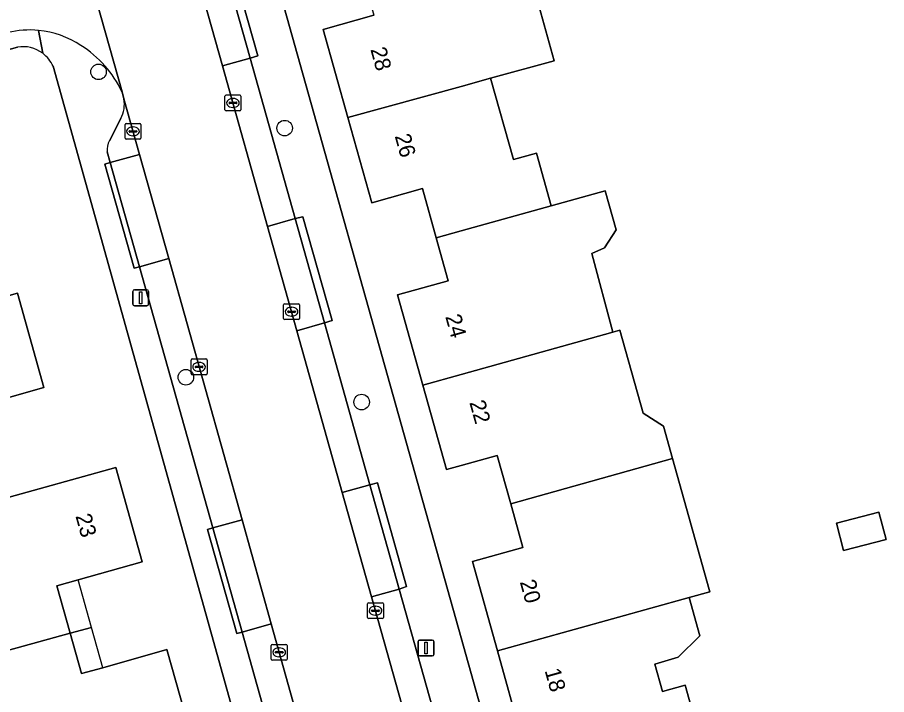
# Model space of a CAD drawing. Extents: x 159626 to 160723, y 388173 to 389416.
# Drawn here: x 159972.1 to 160026.8, y 388427.7 to 388470.3 of the extents above; entities that cross this region are included whole.
import ezdxf

# ---------------------------------------------------------------- set-up
doc = ezdxf.new("R2010")
doc.units = 0
for name, color, linetype in [('IMGEO_Boom', 7, 'Continuous'), ('IMGEO_Erf', 7, 'Continuous'), ('IMGEO_Kolk', 7, 'Continuous'), ('IMGEO_Lichtmast', 7, 'Continuous'), ('IMGEO_Pand', 7, 'Continuous'), ('IMGEO_Pand_nummerreeks', 7, 'Continuous'), ('IMGEO_Pand_overbouw', 7, 'Continuous'), ('IMGEO_Parkeervlak_open', 7, 'Continuous'), ('IMGEO_Rijbaan_lokaal_gesloten', 7, 'Continuous'), ('IMGEO_Rijbaan_lokaal_open', 7, 'Continuous'), ('IMGEO_Voetpad_open', 7, 'Continuous')]:
    doc.layers.add(name, color=color, linetype=linetype)

msp = doc.modelspace()

# ---------------------------------------------------------------- linework, layer by layer
at = {"layer": 'IMGEO_Boom'}
for centre in [(159977.201, 388466.919), (159988.906, 388463.376), (159982.693, 388447.701), (159993.749, 388446.136)]:
    msp.add_circle(centre, 0.489, dxfattribs=at)
at = {"layer": 'IMGEO_Erf'}
for points in [[(160045.697, 388500), (160042.053, 388513.017), (160037.799, 388510.676), (160018.405, 388500), (160013.883, 388497.511), (160000, 388489.869), (159985.778, 388482.041), (160000, 388431.308), (160009.237, 388398.358), (160063.783, 388428.62)], [(160004.28, 388473.287), (160005.867, 388467.619), (160001.858, 388466.514), (160003.29, 388461.403), (160004.745, 388461.811), (160005.676, 388458.487), (160009.073, 388459.434), (160009.756, 388456.985), (160009.027, 388455.851), (160008.231, 388455.493), (160009.55, 388450.532), (160009.989, 388450.654), (160011.449, 388445.442), (160012.727, 388444.628), (160013.296, 388442.596), (160015.608, 388434.344), (160015.649, 388434.196), (160014.34, 388433.831), (160015.015, 388431.423), (160013.647, 388430.075), (160012.189, 388429.644), (160012.674, 388427.914), (160014.096, 388428.313), (160015, 388425.088)], [(160003.789, 388425.117), (160002.287, 388430.48), (160000.715, 388436.095), (160003.893, 388436.985), (160003.122, 388439.74), (160002.27, 388442.782), (160000, 388442.147), (159999.083, 388441.89), (159997.592, 388447.206), (159996.001, 388452.877), (159999.194, 388453.772), (159998.437, 388456.468), (159997.567, 388459.57), (159994.383, 388458.676), (159992.878, 388464.039), (159991.322, 388469.586), (159994.515, 388470.48)], [(159972.097, 388468.48), (159959.997, 388465.092), (159925.832, 388455.524), (159917.375, 388453.156)], [(159970.861, 388417.377), (159981.839, 388420.451), (159982.489, 388418.13), (159984.8, 388418.777), (159986.473, 388412.834), (159984.026, 388412.207), (159982.4, 388411.79), (159980.669, 388411.346), (159981.473, 388408.214), (159982.098, 388405.779), (159983.829, 388406.223), (159987.902, 388407.268), (159989.68, 388401.374), (159986.377, 388400.449), (159987.192, 388397.541), (159993.293, 388399.257), (159974.346, 388467.267)]]:
    msp.add_lwpolyline(points, dxfattribs=at)
for points in [[(159958.09, 388451.964), (159958.036, 388452.156), (159956.676, 388456.967), (159960.426, 388458.026), (159959.366, 388461.775), (159968.898, 388464.461), (159970.561, 388458.512), (159966.525, 388457.382), (159965.181, 388457.006), (159965.96, 388454.217), (159966.723, 388451.487), (159968.071, 388451.865), (159972.108, 388452.996), (159973.767, 388447.054), (159968.956, 388445.694), (159964.837, 388444.53), (159965.248, 388443.077), (159960.994, 388441.875), (159959.481, 388447.045)], [(159966.063, 388434.591), (159969.816, 388435.638), (159968.774, 388439.373), (159973.477, 388440.685), (159978.293, 388442.029), (159979.953, 388436.084), (159975.911, 388434.949), (159974.573, 388434.573), (159975.412, 388431.587), (159976.124, 388429.05), (159977.462, 388429.424), (159981.506, 388430.56), (159983.166, 388424.622), (159980.854, 388423.977), (159981.502, 388421.656), (159970.522, 388418.591), (159970.441, 388418.88), (159969.717, 388421.506), (159970.345, 388422.28), (159973.132, 388423.06), (159972.415, 388425.659), (159969.426, 388424.823), (159968.836, 388424.658), (159967.511, 388429.404)], [(160023.606, 388438.507), (160026.281, 388439.216), (160026.736, 388437.5), (160024.061, 388436.791)]]:
    msp.add_lwpolyline(points, close=True, dxfattribs=at)
for centre, radius, start, end in [((159972.424, 388466.392), 2.113, 53.2702, 98.9117), ((159972.426, 388466.399), 2.107, 24.3426, 53.2155)]:
    msp.add_arc(centre, radius, start, end, dxfattribs=at)
at = {"layer": 'IMGEO_Kolk'}
for p, q in [((159985.154, 388464.536), (159985.154, 388465.388)), ((159985.229, 388465.462), (159986.081, 388465.462)), ((159985.642, 388465.242), (159985.667, 388465.242)), ((159986.155, 388465.388), (159986.155, 388464.536)), ((159985.413, 388464.956), (159985.413, 388464.968)), ((159985.851, 388464.919), (159985.453, 388464.919)), ((159985.456, 388465.005), (159985.854, 388465.005)), ((159985.665, 388464.682), (159985.64, 388464.682)), ((159985.897, 388464.968), (159985.897, 388464.956)), ((159986.081, 388464.462), (159985.229, 388464.462)), ((159978.869, 388462.748), (159978.869, 388463.6)), ((159978.944, 388463.674), (159979.796, 388463.674)), ((159979.357, 388463.454), (159979.382, 388463.454)), ((159979.87, 388463.6), (159979.87, 388462.748)), ((159979.128, 388463.168), (159979.128, 388463.18)), ((159979.566, 388463.131), (159979.168, 388463.131)), ((159979.171, 388463.217), (159979.569, 388463.217)), ((159979.38, 388462.894), (159979.355, 388462.894)), ((159979.612, 388463.18), (159979.612, 388463.168)), ((159979.796, 388462.674), (159978.944, 388462.674)), ((159988.84, 388451.4), (159988.84, 388452.252)), ((159988.915, 388452.326), (159989.767, 388452.326)), ((159989.328, 388452.106), (159989.353, 388452.106)), ((159989.841, 388452.252), (159989.841, 388451.4)), ((159989.099, 388451.82), (159989.099, 388451.832)), ((159989.537, 388451.783), (159989.139, 388451.783)), ((159989.142, 388451.869), (159989.54, 388451.869)), ((159989.351, 388451.546), (159989.326, 388451.546)), ((159989.583, 388451.832), (159989.583, 388451.82)), ((159989.767, 388451.326), (159988.915, 388451.326)), ((159983.025, 388447.926), (159983.025, 388448.778)), ((159983.1, 388448.852), (159983.952, 388448.852)), ((159984.026, 388448.778), (159984.026, 388447.926)), ((159983.284, 388448.346), (159983.284, 388448.358)), ((159983.722, 388448.309), (159983.324, 388448.309)), ((159983.327, 388448.395), (159983.725, 388448.395)), ((159983.513, 388448.632), (159983.538, 388448.632)), ((159983.768, 388448.358), (159983.768, 388448.346)), ((159983.952, 388447.852), (159983.1, 388447.852)), ((159983.536, 388448.072), (159983.511, 388448.072)), ((159994.119, 388432.583), (159994.119, 388433.435)), ((159994.194, 388433.509), (159995.046, 388433.509)), ((159995.12, 388433.435), (159995.12, 388432.583)), ((159994.378, 388433.003), (159994.378, 388433.015)), ((159994.816, 388432.966), (159994.418, 388432.966)), ((159994.421, 388433.052), (159994.819, 388433.052)), ((159994.607, 388433.289), (159994.632, 388433.289)), ((159994.862, 388433.015), (159994.862, 388433.003)), ((159995.046, 388432.509), (159994.194, 388432.509)), ((159994.63, 388432.729), (159994.605, 388432.729)), ((159988.061, 388429.966), (159988.061, 388430.818)), ((159988.136, 388430.892), (159988.988, 388430.892)), ((159988.549, 388430.672), (159988.574, 388430.672)), ((159989.062, 388430.818), (159989.062, 388429.966)), ((159988.32, 388430.386), (159988.32, 388430.398)), ((159988.758, 388430.349), (159988.36, 388430.349)), ((159988.363, 388430.435), (159988.761, 388430.435)), ((159988.572, 388430.112), (159988.547, 388430.112)), ((159988.804, 388430.398), (159988.804, 388430.386)), ((159988.988, 388429.892), (159988.136, 388429.892))]:
    msp.add_line(p, q, dxfattribs=at)
for points in [[(159985.154, 388464.536), (159985.154, 388465.388)], [(159985.229, 388465.462), (159986.081, 388465.462)], [(159986.155, 388465.388), (159986.155, 388464.536)], [(159986.081, 388464.462), (159985.229, 388464.462)], [(159978.869, 388462.748), (159978.869, 388463.6)], [(159978.944, 388463.674), (159979.796, 388463.674)], [(159979.87, 388463.6), (159979.87, 388462.748)], [(159979.796, 388462.674), (159978.944, 388462.674)], [(159988.84, 388451.4), (159988.84, 388452.252)], [(159988.915, 388452.326), (159989.767, 388452.326)], [(159989.841, 388452.252), (159989.841, 388451.4)], [(159989.767, 388451.326), (159988.915, 388451.326)], [(159983.025, 388447.926), (159983.025, 388448.778)], [(159983.1, 388448.852), (159983.952, 388448.852)], [(159984.026, 388448.778), (159984.026, 388447.926)], [(159983.952, 388447.852), (159983.1, 388447.852)], [(159994.119, 388432.583), (159994.119, 388433.435)], [(159994.194, 388433.509), (159995.046, 388433.509)], [(159995.12, 388433.435), (159995.12, 388432.583)], [(159995.046, 388432.509), (159994.194, 388432.509)], [(159988.061, 388429.966), (159988.061, 388430.818)], [(159988.136, 388430.892), (159988.988, 388430.892)], [(159989.062, 388430.818), (159989.062, 388429.966)], [(159988.988, 388429.892), (159988.136, 388429.892)]]:
    msp.add_lwpolyline(points, dxfattribs=at)
for centre, radius, start, end in [((159985.231, 388465.386), 0.0765, 91.552, 178.448), ((159985.231, 388465.386), 0.0765, 91.552, 178.448), ((159986.079, 388465.386), 0.0765, 1.552, 88.448), ((159986.079, 388465.386), 0.0765, 1.552, 88.448), ((159985.231, 388464.538), 0.0765, 181.552, 268.448), ((159985.231, 388464.538), 0.0765, 181.552, 268.448), ((159985.453, 388464.965), 0.0403, 85.8775, 175.7526), ((159985.45, 388464.955), 0.0366, 178.938, 274.7102), ((159985.854, 388464.962), 0.043, 264.8664, 352.4533), ((159985.858, 388464.967), 0.0386, 1.7309, 96.639), ((159986.079, 388464.538), 0.0765, 271.552, 358.448), ((159986.079, 388464.538), 0.0765, 271.552, 358.448), ((159978.946, 388463.598), 0.0765, 91.552, 178.448), ((159978.946, 388463.598), 0.0765, 91.552, 178.448), ((159979.794, 388463.598), 0.0765, 1.552, 88.448), ((159979.794, 388463.598), 0.0765, 1.552, 88.448), ((159979.168, 388463.177), 0.0403, 85.8775, 175.7526), ((159979.165, 388463.167), 0.0366, 178.938, 274.7102), ((159979.569, 388463.174), 0.043, 264.8664, 352.4533), ((159979.573, 388463.179), 0.0386, 1.7309, 96.639), ((159978.946, 388462.75), 0.0765, 181.552, 268.448), ((159978.946, 388462.75), 0.0765, 181.552, 268.448), ((159979.794, 388462.75), 0.0765, 271.552, 358.448), ((159979.794, 388462.75), 0.0765, 271.552, 358.448), ((159988.917, 388452.25), 0.0765, 91.552, 178.448), ((159988.917, 388452.25), 0.0765, 91.552, 178.448), ((159989.765, 388452.25), 0.0765, 1.552, 88.448), ((159989.765, 388452.25), 0.0765, 1.552, 88.448), ((159989.139, 388451.829), 0.0403, 85.8775, 175.7526), ((159989.136, 388451.819), 0.0366, 178.938, 274.7102), ((159989.54, 388451.826), 0.043, 264.8664, 352.4533), ((159989.544, 388451.831), 0.0386, 1.7309, 96.639), ((159988.917, 388451.402), 0.0765, 181.552, 268.448), ((159988.917, 388451.402), 0.0765, 181.552, 268.448), ((159989.765, 388451.402), 0.0765, 271.552, 358.448), ((159989.765, 388451.402), 0.0765, 271.552, 358.448), ((159983.102, 388448.776), 0.0765, 91.552, 178.448), ((159983.102, 388448.776), 0.0765, 91.552, 178.448), ((159983.95, 388448.776), 0.0765, 1.552, 88.448), ((159983.95, 388448.776), 0.0765, 1.552, 88.448), ((159983.324, 388448.355), 0.0403, 85.8775, 175.7526), ((159983.321, 388448.345), 0.0366, 178.938, 274.7102), ((159983.725, 388448.352), 0.043, 264.8664, 352.4533), ((159983.729, 388448.357), 0.0386, 1.7309, 96.639), ((159983.102, 388447.928), 0.0765, 181.552, 268.448), ((159983.102, 388447.928), 0.0765, 181.552, 268.448), ((159983.95, 388447.928), 0.0765, 271.552, 358.448), ((159983.95, 388447.928), 0.0765, 271.552, 358.448), ((159994.196, 388433.433), 0.0765, 91.552, 178.448), ((159994.196, 388433.433), 0.0765, 91.552, 178.448), ((159995.044, 388433.433), 0.0765, 1.552, 88.448), ((159995.044, 388433.433), 0.0765, 1.552, 88.448), ((159994.418, 388433.012), 0.0403, 85.8775, 175.7526), ((159994.415, 388433.002), 0.0366, 178.938, 274.7102), ((159994.819, 388433.009), 0.043, 264.8664, 352.4533), ((159994.823, 388433.014), 0.0386, 1.7309, 96.639), ((159994.196, 388432.585), 0.0765, 181.552, 268.448), ((159994.196, 388432.585), 0.0765, 181.552, 268.448), ((159995.044, 388432.585), 0.0765, 271.552, 358.448), ((159995.044, 388432.585), 0.0765, 271.552, 358.448), ((159988.138, 388430.816), 0.0765, 91.552, 178.448), ((159988.138, 388430.816), 0.0765, 91.552, 178.448), ((159988.986, 388430.816), 0.0765, 1.552, 88.448), ((159988.986, 388430.816), 0.0765, 1.552, 88.448), ((159988.36, 388430.395), 0.0403, 85.8775, 175.7526), ((159988.357, 388430.385), 0.0366, 178.938, 274.7102), ((159988.761, 388430.392), 0.043, 264.8664, 352.4533), ((159988.765, 388430.397), 0.0386, 1.7309, 96.639), ((159988.138, 388429.968), 0.0765, 181.552, 268.448), ((159988.138, 388429.968), 0.0765, 181.552, 268.448), ((159988.986, 388429.968), 0.0765, 271.552, 358.448), ((159988.986, 388429.968), 0.0765, 271.552, 358.448)]:
    msp.add_arc(centre, radius, start, end, dxfattribs=at)
for centre, major_axis, ratio, start_param, end_param in [((159985.641, 388464.962), (-0.387, 0.002), 0.722429, 4.712389, 7.853982), ((159985.666, 388464.962), (-0.39, 0.002), 0.717154, 1.570796, 4.712389), ((159979.356, 388463.174), (-0.387, 0.002), 0.722429, 4.712389, 7.853982), ((159979.381, 388463.174), (-0.39, 0.002), 0.717154, 1.570796, 4.712389), ((159989.327, 388451.826), (-0.387, 0.002), 0.722429, 4.712389, 7.853982), ((159989.352, 388451.826), (-0.39, 0.002), 0.717154, 1.570796, 4.712389), ((159983.512, 388448.352), (-0.387, 0.002), 0.722429, 4.712389, 7.853982), ((159983.537, 388448.352), (-0.39, 0.002), 0.717154, 1.570796, 4.712389), ((159994.606, 388433.009), (-0.387, 0.002), 0.722429, 4.712389, 7.853982), ((159994.631, 388433.009), (-0.39, 0.002), 0.717154, 1.570796, 4.712389), ((159988.548, 388430.392), (-0.387, 0.002), 0.722429, 4.712389, 7.853982), ((159988.573, 388430.392), (-0.39, 0.002), 0.717154, 1.570796, 4.712389)]:
    msp.add_ellipse(centre, major_axis=major_axis, ratio=ratio, start_param=start_param, end_param=end_param, dxfattribs=at)
at = {"layer": 'IMGEO_Lichtmast'}
for p, q in [((159979.355, 388452.303), (159979.355, 388453.103)), ((159979.355, 388453.103), (159979.355, 388452.303)), ((159979.455, 388453.203), (159980.245, 388453.203)), ((159980.245, 388453.203), (159979.455, 388453.203)), ((159980.345, 388453.103), (159980.345, 388452.303)), ((159980.345, 388452.303), (159980.345, 388453.103)), ((159980.245, 388452.203), (159979.455, 388452.203)), ((159979.455, 388452.203), (159980.245, 388452.203)), ((159997.297, 388430.261), (159997.297, 388431.061)), ((159997.297, 388431.061), (159997.297, 388430.261)), ((159997.397, 388431.161), (159998.187, 388431.161)), ((159998.187, 388431.161), (159997.397, 388431.161)), ((159998.287, 388431.061), (159998.287, 388430.261)), ((159998.287, 388430.261), (159998.287, 388431.061)), ((159998.187, 388430.161), (159997.397, 388430.161)), ((159997.397, 388430.161), (159998.187, 388430.161))]:
    msp.add_line(p, q, dxfattribs=at)
for points in [[(159979.775, 388453.078), (159979.925, 388453.078), (159979.925, 388452.328), (159979.775, 388452.328), (159979.775, 388453.078)], [(159997.717, 388431.036), (159997.867, 388431.036), (159997.867, 388430.286), (159997.717, 388430.286), (159997.717, 388431.036)]]:
    msp.add_lwpolyline(points, dxfattribs=at)
for centre, start, end in [((159979.455, 388453.103), 90, 180), ((159979.455, 388453.103), 90, 180), ((159980.245, 388453.103), 0, 90), ((159980.245, 388453.103), 360, 90), ((159979.455, 388452.303), 180, 270), ((159979.455, 388452.303), 180, 270), ((159980.245, 388452.303), 270, 0), ((159980.245, 388452.303), 270, 0), ((159997.397, 388431.061), 90, 180), ((159997.397, 388431.061), 90, 180), ((159998.187, 388431.061), 0, 90), ((159998.187, 388431.061), 360, 90), ((159997.397, 388430.261), 180, 270), ((159997.397, 388430.261), 180, 270), ((159998.187, 388430.261), 270, 0), ((159998.187, 388430.261), 270, 0)]:
    msp.add_arc(centre, 0.1, start, end, dxfattribs=at)
at = {"layer": 'IMGEO_Pand'}
for points in [[(160003.532, 388475.96), (160001.933, 388475.515), (160000, 388474.977), (159993.743, 388473.234), (159994.515, 388470.48), (159991.322, 388469.586), (159992.878, 388464.039), (160000, 388466.002), (160001.858, 388466.514), (160005.867, 388467.619), (160004.28, 388473.287)], [(159992.878, 388464.039), (159994.383, 388458.676), (159997.567, 388459.57), (159998.437, 388456.468), (160000, 388456.904), (160005.676, 388458.487), (160004.745, 388461.811), (160003.29, 388461.403), (160001.858, 388466.514), (160000, 388466.002)], [(159998.437, 388456.468), (159999.194, 388453.772), (159996.001, 388452.877), (159997.592, 388447.206), (160000, 388447.876), (160009.55, 388450.532), (160008.231, 388455.493), (160009.027, 388455.851), (160009.756, 388456.985), (160009.073, 388459.434), (160005.676, 388458.487), (160000, 388456.904)], [(159972.108, 388452.996), (159968.071, 388451.865), (159966.723, 388451.487), (159965.96, 388454.217), (159958.09, 388451.964), (159959.481, 388447.045), (159960.994, 388441.875), (159965.248, 388443.077), (159964.837, 388444.53), (159968.956, 388445.694), (159973.767, 388447.054)], [(159997.592, 388447.206), (159999.083, 388441.89), (160000, 388442.147), (160002.27, 388442.782), (160003.122, 388439.74), (160013.296, 388442.596), (160012.727, 388444.628), (160011.449, 388445.442), (160009.989, 388450.654), (160009.55, 388450.532), (160000, 388447.876)], [(160002.287, 388430.48), (160014.34, 388433.831), (160015.649, 388434.196), (160015.608, 388434.344), (160013.296, 388442.596), (160003.122, 388439.74), (160003.893, 388436.985), (160000.715, 388436.095)], [(159979.953, 388436.084), (159978.293, 388442.029), (159973.477, 388440.685), (159968.774, 388439.373), (159969.816, 388435.638), (159966.063, 388434.591), (159967.511, 388429.404), (159975.412, 388431.587), (159974.573, 388434.573), (159975.911, 388434.949)], [(160023.606, 388438.507), (160024.061, 388436.791), (160026.736, 388437.5), (160026.281, 388439.216)], [(160002.287, 388430.48), (160003.789, 388425.117), (160006.966, 388426.006), (160007.788, 388423.069), (160012.603, 388424.417), (160015, 388425.088), (160014.096, 388428.313), (160012.674, 388427.914), (160012.189, 388429.644), (160013.647, 388430.075), (160015.015, 388431.423), (160014.34, 388433.831)], [(159981.506, 388430.56), (159977.462, 388429.424), (159976.124, 388429.05), (159975.412, 388431.587), (159967.511, 388429.404), (159968.836, 388424.658), (159969.426, 388424.823), (159972.415, 388425.659), (159973.132, 388423.06), (159970.345, 388422.28), (159969.717, 388421.506), (159970.441, 388418.88), (159970.522, 388418.591), (159981.502, 388421.656), (159980.854, 388423.977), (159983.166, 388424.622)]]:
    msp.add_lwpolyline(points, close=True, dxfattribs=at)
at = {"layer": 'IMGEO_Pand_overbouw'}
for points in [[(159975.911, 388434.949), (159974.573, 388434.573), (159975.412, 388431.587), (159976.751, 388431.957)], [(159976.751, 388431.957), (159975.412, 388431.587), (159976.124, 388429.05), (159977.462, 388429.424)]]:
    msp.add_lwpolyline(points, close=True, dxfattribs=at)
at = {"layer": 'IMGEO_Parkeervlak_open'}
for points in [[(159984.896, 388474.342), (159983.158, 388473.854), (159984.997, 388467.3), (159986.736, 388467.788)], [(159986.736, 388467.788), (159984.997, 388467.3), (159987.833, 388457.193), (159989.572, 388457.681)], [(159979.779, 388461.724), (159977.936, 388461.209), (159979.775, 388454.651), (159981.618, 388455.166)], [(159989.572, 388457.681), (159987.833, 388457.193), (159989.68, 388450.611), (159991.41, 388451.132)], [(159981.618, 388455.166), (159979.775, 388454.651), (159984.386, 388438.215), (159986.226, 388438.731)], [(159991.41, 388451.132), (159989.68, 388450.611), (159992.532, 388440.446), (159994.272, 388440.935)], [(159994.272, 388440.935), (159992.532, 388440.446), (159994.374, 388433.879), (159996.115, 388434.367)], [(159986.226, 388438.731), (159984.386, 388438.215), (159986.225, 388431.659), (159988.065, 388432.173)], [(159996.115, 388434.367), (159994.374, 388433.879), (159997.24, 388423.665), (159998.981, 388424.154)], [(159988.065, 388432.173), (159986.225, 388431.659), (159990.968, 388414.751), (159992.825, 388415.197)]]:
    msp.add_lwpolyline(points, close=True, dxfattribs=at)
for points in [[(159977.745, 388461.888), (159977.936, 388461.209), (159979.779, 388461.724), (159978.8, 388465.215)], [(159978.605, 388463.983), (159977.885, 388462.588)]]:
    msp.add_lwpolyline(points, dxfattribs=at)
for centre, radius, start, end in [((159976.887, 388464.886), 1.941, 332.2663, 9.7455), ((159979.011, 388461.999), 1.271, 152.3784, 185.0018)]:
    msp.add_arc(centre, radius, start, end, dxfattribs=at)
at = {"layer": 'IMGEO_Rijbaan_lokaal_gesloten'}
for points in [[(159987.833, 388457.193), (159984.997, 388467.3), (159983.158, 388473.854), (159981.142, 388481.038), (159980.525, 388483.237), (159977.56, 388493.893), (159976.546, 388497.54), (159976.068, 388499.261), (159975.921, 388500)], [(159973.908, 388482.617), (159978.677, 388465.652), (159978.8, 388465.215), (159979.779, 388461.724), (159981.618, 388455.166), (159986.226, 388438.731), (159988.065, 388432.173), (159992.825, 388415.197), (159994.448, 388409.407), (159996.394, 388402.471), (159997.167, 388399.766), (159998.832, 388393.938), (159998.884, 388393.751), (160000, 388389.763), (160001.834, 388383.205)], [(160009.062, 388381.341), (160008.047, 388384.986), (160007.328, 388387.572), (160004.993, 388395.96), (160002.527, 388404.822), (160000, 388413.828), (159998.262, 388420.024), (159997.24, 388423.665), (159994.374, 388433.879), (159992.532, 388440.446), (159989.68, 388450.611), (159987.833, 388457.193)]]:
    msp.add_lwpolyline(points, dxfattribs=at)
at = {"layer": 'IMGEO_Rijbaan_lokaal_open'}
msp.add_lwpolyline([(159978.677, 388465.652), (159973.908, 388482.617)], dxfattribs=at)
for centre, radius, start, end in [((159972.883, 388463.742), 5.812, 84.6309, 103.7476), ((159972.875, 388463.734), 5.82, 56.4209, 84.5575), ((159972.403, 388462.727), 6.922, 24.9982, 57.7793)]:
    msp.add_arc(centre, radius, start, end, dxfattribs=at)
at = {"layer": 'IMGEO_Voetpad_open'}
for points in [[(160000, 388413.828), (160002.527, 388404.822), (160004.993, 388395.96), (160006.053, 388396.255), (160007.221, 388392.061), (160010.672, 388393.309), (160009.966, 388395.828), (160009.237, 388398.358), (160000, 388431.308), (159985.778, 388482.041)], [(159985.371, 388474.467), (159987.219, 388467.924), (159986.736, 388467.788), (159989.572, 388457.681), (159990.047, 388457.803), (159991.885, 388451.275), (159991.41, 388451.132), (159994.272, 388440.935), (159994.736, 388441.052), (159996.566, 388434.522), (159996.115, 388434.367), (159998.981, 388424.154), (159999.48, 388424.278), (160000, 388422.391), (160000.476, 388420.663), (160000, 388420.525), (160001.167, 388416.368)], [(159973.427, 388469.528), (159973.688, 388468.086)], [(159973.688, 388468.086), (159973.427, 388469.528)], [(159913.366, 388454.001), (159913.457, 388453.607), (159913.858, 388452.179), (159917.375, 388453.156), (159925.832, 388455.524), (159959.997, 388465.092), (159972.097, 388468.48)], [(159974.346, 388467.267), (159993.293, 388399.257), (159994.177, 388396.414), (160000, 388375.527), (160001.877, 388368.804), (160002.976, 388365.124), (160004.026, 388361.323), (160004.83, 388357.995)], [(159978.8, 388465.215), (159978.677, 388465.652)], [(159977.885, 388462.588), (159978.605, 388463.983)], [(159993.725, 388404.923), (159992.605, 388408.917), (159992.246, 388408.821), (159990.629, 388414.669), (159990.968, 388414.751), (159986.225, 388431.659), (159985.899, 388431.581), (159984.056, 388438.118), (159984.386, 388438.215), (159979.775, 388454.651), (159979.444, 388454.565), (159977.601, 388461.105), (159977.936, 388461.209), (159977.745, 388461.888)]]:
    msp.add_lwpolyline(points, dxfattribs=at)
for points in [[(159986.736, 388467.788), (159987.219, 388467.924), (159985.371, 388474.467), (159984.896, 388474.342)], [(159977.936, 388461.209), (159977.601, 388461.105), (159979.444, 388454.565), (159979.775, 388454.651)], [(159989.572, 388457.681), (159991.41, 388451.132), (159991.885, 388451.275), (159990.047, 388457.803)], [(159996.115, 388434.367), (159996.566, 388434.522), (159994.736, 388441.052), (159994.272, 388440.935)], [(159984.386, 388438.215), (159984.056, 388438.118), (159985.899, 388431.581), (159986.225, 388431.659)]]:
    msp.add_lwpolyline(points, close=True, dxfattribs=at)
for centre, radius, start, end in [((159972.883, 388463.742), 5.812, 84.6309, 103.7476), ((159972.875, 388463.734), 5.82, 56.4209, 84.5575), ((159972.424, 388466.392), 2.113, 53.2702, 98.9117), ((159972.403, 388462.727), 6.922, 24.9982, 57.7793), ((159972.426, 388466.399), 2.107, 24.3426, 53.2155), ((159976.887, 388464.886), 1.941, 332.2663, 9.7455), ((159979.011, 388461.999), 1.271, 152.3784, 185.0018)]:
    msp.add_arc(centre, radius, start, end, dxfattribs=at)

# ---------------------------------------------------------------- texts
at = {"layer": 'IMGEO_Pand_nummerreeks'}
for s, rotation, p in [('28', 285.6702, (159994.291, 388468.332)), ('26', 285.6724, (159995.821, 388462.88)), ('24', 285.6715, (159999.001, 388451.519)), ('22', 285.6695, (160000.516, 388446.116)), ('23', 285.6014, (159975.742, 388438.971)), ('20', 285.643, (160003.688, 388434.822)), ('18', 285.643, (160005.25, 388429.246))]:
    msp.add_text(s, height=1, rotation=rotation, dxfattribs=at).set_placement(p)

doc.saveas('drawing.dxf')
